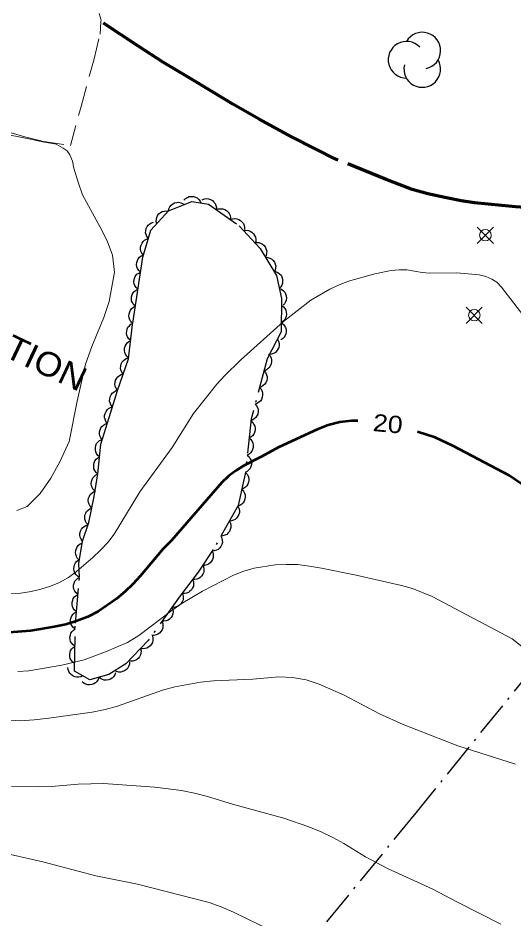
# Model space of a CAD drawing. Extents: x 356765 to 358572, y 5103174 to 5104650.
# Drawn here: x 357530.1 to 357573.2, y 5103611.4 to 5103689.6 of the extents above; entities that cross this region are included whole.
import ezdxf
from ezdxf.enums import TextEntityAlignment as Align

# ---------------------------------------------------------------- set-up
doc = ezdxf.new("R2010")
doc.units = 0
doc.header["$LTSCALE"] = 0.6
for name, pattern in [('DOT_DASHED', [7.7, 5, -1.2, 0.3, -1.2]), ('LONG_DASHED', [7.5, 6, -1.5]), ('MEDIUM_DASHED', [4.5, 3, -1.5])]:
    doc.linetypes.add(name, pattern=pattern)
for name, color, linetype, lineweight in [('1', 7, 'Continuous', 53), ('2', 7, 'Continuous', 13), ('22', 7, 'Continuous', 35), ('31', 7, 'Continuous', 70), ('36', 7, 'Continuous', 13), ('41', 7, 'DOT_DASHED', 25), ('44', 7, 'Continuous', 25), ('52', 7, 'Continuous', 13)]:
    doc.layers.add(name, color=color, linetype=linetype, lineweight=lineweight)

msp = doc.modelspace()

# ---------------------------------------------------------------- linework, layer by layer
at = {"layer": '1'}
for points in [[(357559.65, 5103654.63), (357559.09, 5103654.62), (357558.09, 5103654.5), (357557.09, 5103654.24), (357556.12, 5103653.88), (357552.78, 5103652.34), (357551.25, 5103651.48), (357549.73, 5103650.72), (357549.07, 5103650.32), (357548.44, 5103649.84), (357547.83, 5103649.25), (357543.45, 5103644.24), (357542.74, 5103643.5), (357540.74, 5103641.12), (357540.1, 5103640.43), (357539.44, 5103639.79), (357538.69, 5103639.16), (357537.08, 5103638.05), (357536.19, 5103637.61), (357535.26, 5103637.24), (357534.29, 5103636.94), (357533.27, 5103636.72), (357531.21, 5103636.38), (357529.35, 5103636.24)], [(357575.37, 5103648.12), (357572.79, 5103649.88), (357567.98, 5103652.43), (357566.37, 5103653.16), (357564.83, 5103653.65)]]:
    msp.add_lwpolyline(points, dxfattribs=at)
at = {"layer": '2'}
for points in [[(357528.25, 5103679.65), (357531.22, 5103679.08), (357532.25, 5103678.84), (357533.13, 5103678.7), (357533.43, 5103678.63), (357534.04, 5103678.29), (357534.39, 5103678.05), (357534.63, 5103677.71), (357534.87, 5103677.17), (357534.99, 5103676.57), (357535.35, 5103675.33), (357535.72, 5103674.25), (357537.27, 5103671.44), (357537.87, 5103670.24), (357538.35, 5103669), (357538.51, 5103667.54), (357538.05, 5103664.98), (357537.57, 5103663.6), (357536.54, 5103661.06), (357535.98, 5103659.53), (357535.26, 5103656.33), (357534.57, 5103652.83), (357533.8, 5103651.12), (357532.97, 5103649.64), (357532.04, 5103648.32), (357530.92, 5103647.19), (357530.02, 5103646.82)], [(357574.29, 5103663.44), (357572.13, 5103666.22), (357571.73, 5103666.65), (357571.3, 5103666.93), (357570.79, 5103667.15), (357570.2, 5103667.3), (357568.27, 5103667.47), (357565.87, 5103667.45), (357565.23, 5103667.5), (357563.92, 5103667.72), (357563.25, 5103667.74), (357562.56, 5103667.67), (357561.12, 5103667.37), (357558.85, 5103666.74), (357558.04, 5103666.44), (357557.22, 5103666.05), (357555.56, 5103665.09), (357553.2, 5103663.25), (357549.47, 5103659.88), (357548.1, 5103658.55), (357547.41, 5103657.8), (357545.38, 5103655.25), (357543.51, 5103652.3), (357540.71, 5103648.45), (357538.48, 5103644.79), (357537.93, 5103644.05), (357537.3, 5103643.38), (357536.63, 5103642.74), (357535.21, 5103641.53), (357534.5, 5103641.01), (357533.73, 5103640.57), (357532.94, 5103640.25), (357532.11, 5103639.99), (357531.26, 5103639.79), (357530.36, 5103639.65), (357529.38, 5103639.62)], [(357574.2, 5103634.79), (357573.07, 5103635.68), (357566.12, 5103639.37), (357564.39, 5103640.07), (357563.44, 5103640.32), (357559.5, 5103641.22), (357556.51, 5103641.83), (357555.45, 5103642), (357554.42, 5103642.13), (357553.42, 5103642.15), (357552.48, 5103642.11), (357550.64, 5103641.84), (357549.75, 5103641.57), (357548.84, 5103641.22), (357546.15, 5103639.82), (357544.29, 5103638.72), (357543.37, 5103638.07), (357540.63, 5103635.98), (357539.63, 5103635.38), (357537.73, 5103634.55), (357535.86, 5103633.88), (357533.94, 5103633.4), (357531.07, 5103632.9), (357530.12, 5103632.84)], [(357573.34, 5103624.8), (357568.33, 5103626.4), (357563.59, 5103628.24), (357561.55, 5103629.18), (357558.48, 5103630.79), (357556.29, 5103631.76), (357555.15, 5103632.12), (357553.97, 5103632.33), (357552.79, 5103632.38), (357550.52, 5103632.19), (357547.11, 5103632.04), (357545.98, 5103631.92), (357543.75, 5103631.51), (357542.69, 5103631.23), (357538.76, 5103629.84), (357537.71, 5103629.55), (357536.58, 5103629.33), (357532.79, 5103628.8), (357531.52, 5103628.65), (357530.31, 5103628.57), (357526.81, 5103628.8)], [(357572.08, 5103610.91), (357568.25, 5103612.84), (357566.16, 5103613.95), (357562.23, 5103615.76), (357560.33, 5103616.75), (357558.43, 5103617.92), (357557.47, 5103618.45), (357556.47, 5103618.94), (357555.41, 5103619.38), (357553.22, 5103620.11), (357548.77, 5103621.34), (357546.59, 5103622.01), (357545.46, 5103622.29), (357544.32, 5103622.51), (357542.02, 5103622.8), (357537.55, 5103623.13), (357535.34, 5103623.08), (357533.04, 5103622.88), (357531.87, 5103622.84), (357529.55, 5103622.88)], [(357552.07, 5103610.4), (357548.86, 5103611.95), (357547.79, 5103612.41), (357546.73, 5103612.79), (357540.5, 5103614.4), (357536.9, 5103615.12), (357532.27, 5103616.33), (357528.16, 5103617.24)]]:
    msp.add_lwpolyline(points, dxfattribs=at)
at = {"layer": '22', "linetype": 'LONG_DASHED', "lineweight": 70}
msp.add_lwpolyline([(357585.39, 5103672.87), (357584.48, 5103673.02), (357582.95, 5103673.12), (357580.84, 5103673.05), (357577.78, 5103673.03), (357575.33, 5103673.06), (357573.35, 5103673.19), (357569.8, 5103673.54), (357568.62, 5103673.71), (357567.22, 5103674), (357565.74, 5103674.34), (357564.38, 5103674.71), (357562.13, 5103675.57), (357557.66, 5103677.38), (357556.05, 5103678.18), (357553.84, 5103679.31), (357551.09, 5103680.82), (357548.78, 5103682.11), (357547.03, 5103683.18), (357544.91, 5103684.46), (357542.78, 5103685.74), (357540.55, 5103687.17), (357537.33, 5103689.29)], dxfattribs=at)
at = {"layer": '36'}
for p, q in [((357571.44, 5103670.03), (357570.03, 5103671.44)), ((357570.03, 5103670.03), (357571.44, 5103671.44)), ((357570.47, 5103663.08), (357569.06, 5103664.49)), ((357569.06, 5103663.08), (357570.47, 5103664.49))]:
    msp.add_line(p, q, dxfattribs=at)
for centre in [(357570.7385, 5103670.7453), (357569.7751, 5103663.7903)]:
    msp.add_circle(centre, 0.5, dxfattribs=at)
at = {"layer": '41'}
msp.add_lwpolyline([(357580.93, 5103640.65), (357564.69, 5103620.58), (357546.76, 5103598.69), (357530.72, 5103576.83)], dxfattribs=at)
at = {"layer": '44', "linetype": 'DOT_DASHED'}
msp.add_lwpolyline([(357535.73, 5103644.16), (357536.27, 5103645.8), (357536.75, 5103648.06), (357537.07, 5103650.02), (357537.33, 5103652.59), (357538.05, 5103654.91), (357538.76, 5103657.24), (357539.73, 5103660), (357540.1, 5103663.1), (357540.53, 5103665.97), (357540.97, 5103668.84), (357541.68, 5103671.16), (357543.21, 5103672.84), (357545.23, 5103673.66), (357546.67, 5103673.44), (357549.34, 5103671.56), (357551.16, 5103669.57), (357552.59, 5103667.23), (357553.03, 5103665.23), (357552.98, 5103662.34), (357551.78, 5103659.99), (357550.38, 5103654.78), (357549.86, 5103650.01), (357549.26, 5103647.27), (357547.09, 5103643.46), (357545.77, 5103641.47), (357544.23, 5103639.41), (357541.43, 5103635.55), (357539.5, 5103633.51), (357538.01, 5103632.59), (357536.38, 5103632.14), (357535.04, 5103632.89), (357535.11, 5103637.06), (357535.48, 5103641.06), (357535.4, 5103642.24)], close=True, dxfattribs=at)
at = {"layer": '44'}
for points in [[(357543.19, 5103672.83), (357543.23, 5103673.04), (357543.33, 5103673.21), (357543.43, 5103673.35), (357543.57, 5103673.45), (357543.73, 5103673.54), (357543.92, 5103673.58), (357544.08, 5103673.6), (357544.26, 5103673.56), (357544.43, 5103673.5), (357544.58, 5103673.4)], [(357544.54, 5103673.77), (357544.68, 5103673.92), (357544.85, 5103674.02), (357545.01, 5103674.09), (357545.18, 5103674.1), (357545.36, 5103674.09), (357545.55, 5103674.03), (357545.69, 5103673.97), (357545.83, 5103673.85), (357545.94, 5103673.7), (357546.02, 5103673.54)], [(357546.13, 5103673.82), (357546.33, 5103673.89), (357546.53, 5103673.91), (357546.69, 5103673.9), (357546.86, 5103673.84), (357547.02, 5103673.74), (357547.15, 5103673.61), (357547.26, 5103673.48), (357547.32, 5103673.32), (357547.36, 5103673.14), (357547.36, 5103672.96)], [(357542.18, 5103671.71), (357542.14, 5103671.92), (357542.15, 5103672.12), (357542.18, 5103672.28), (357542.26, 5103672.44), (357542.37, 5103672.59), (357542.52, 5103672.7), (357542.66, 5103672.79), (357542.83, 5103672.83), (357543.02, 5103672.85), (357543.19, 5103672.82)], [(357547.36, 5103672.96), (357547.55, 5103673.03), (357547.76, 5103673.04), (357547.92, 5103673.03), (357548.09, 5103672.97), (357548.24, 5103672.88), (357548.38, 5103672.74), (357548.48, 5103672.62), (357548.55, 5103672.45), (357548.59, 5103672.27), (357548.58, 5103672.09)], [(357548.58, 5103672.09), (357548.78, 5103672.17), (357548.98, 5103672.18), (357549.15, 5103672.17), (357549.31, 5103672.11), (357549.47, 5103672.02), (357549.61, 5103671.88), (357549.71, 5103671.75), (357549.77, 5103671.59), (357549.81, 5103671.41), (357549.81, 5103671.23)], [(357541.46, 5103670.44), (357541.33, 5103670.61), (357541.25, 5103670.79), (357541.21, 5103670.95), (357541.22, 5103671.13), (357541.26, 5103671.31), (357541.34, 5103671.48), (357541.43, 5103671.62), (357541.57, 5103671.73), (357541.73, 5103671.82), (357541.9, 5103671.88)], [(357541.02, 5103669.01), (357540.89, 5103669.17), (357540.81, 5103669.36), (357540.77, 5103669.52), (357540.78, 5103669.69), (357540.82, 5103669.88), (357540.9, 5103670.05), (357540.99, 5103670.18), (357541.13, 5103670.3), (357541.29, 5103670.39), (357541.46, 5103670.44)], [(357549.73, 5103671.14), (357549.93, 5103671.17), (357550.14, 5103671.14), (357550.29, 5103671.09), (357550.44, 5103670.99), (357550.58, 5103670.87), (357550.68, 5103670.71), (357550.76, 5103670.56), (357550.78, 5103670.39), (357550.78, 5103670.2), (357550.74, 5103670.03)], [(357550.84, 5103670.1), (357551.04, 5103670.09), (357551.24, 5103670.02), (357551.38, 5103669.95), (357551.51, 5103669.83), (357551.62, 5103669.68), (357551.69, 5103669.5), (357551.74, 5103669.34), (357551.73, 5103669.17), (357551.69, 5103668.98), (357551.62, 5103668.82)], [(357540.77, 5103667.53), (357540.62, 5103667.67), (357540.51, 5103667.85), (357540.45, 5103668), (357540.43, 5103668.18), (357540.44, 5103668.36), (357540.5, 5103668.54), (357540.57, 5103668.69), (357540.69, 5103668.82), (357540.83, 5103668.94), (357541, 5103669.01)], [(357551.62, 5103668.82), (357551.83, 5103668.81), (357552.02, 5103668.74), (357552.17, 5103668.67), (357552.29, 5103668.55), (357552.4, 5103668.4), (357552.47, 5103668.22), (357552.52, 5103668.06), (357552.51, 5103667.89), (357552.47, 5103667.7), (357552.4, 5103667.54)], [(357540.54, 5103666.05), (357540.39, 5103666.19), (357540.29, 5103666.37), (357540.22, 5103666.52), (357540.2, 5103666.69), (357540.22, 5103666.88), (357540.28, 5103667.06), (357540.34, 5103667.21), (357540.46, 5103667.34), (357540.61, 5103667.45), (357540.77, 5103667.53)], [(357552.51, 5103667.59), (357552.71, 5103667.51), (357552.86, 5103667.38), (357552.98, 5103667.26), (357553.06, 5103667.11), (357553.11, 5103666.93), (357553.12, 5103666.74), (357553.11, 5103666.58), (357553.05, 5103666.41), (357552.96, 5103666.25), (357552.83, 5103666.12)], [(357540.32, 5103664.57), (357540.17, 5103664.71), (357540.06, 5103664.88), (357540, 5103665.03), (357539.98, 5103665.21), (357539.99, 5103665.39), (357540.05, 5103665.58), (357540.12, 5103665.72), (357540.23, 5103665.85), (357540.38, 5103665.97), (357540.54, 5103666.05)], [(357552.83, 5103666.12), (357553.03, 5103666.04), (357553.19, 5103665.92), (357553.3, 5103665.8), (357553.38, 5103665.64), (357553.44, 5103665.46), (357553.45, 5103665.27), (357553.44, 5103665.11), (357553.37, 5103664.95), (357553.28, 5103664.79), (357553.16, 5103664.66)], [(357540.1, 5103663.08), (357539.94, 5103663.22), (357539.84, 5103663.4), (357539.78, 5103663.55), (357539.76, 5103663.73), (357539.77, 5103663.91), (357539.83, 5103664.09), (357539.89, 5103664.24), (357540.01, 5103664.37), (357540.16, 5103664.49), (357540.32, 5103664.57)], [(357553.02, 5103664.64), (357553.19, 5103664.52), (357553.32, 5103664.36), (357553.4, 5103664.22), (357553.44, 5103664.05), (357553.45, 5103663.86), (357553.42, 5103663.68), (357553.37, 5103663.52), (357553.27, 5103663.37), (357553.14, 5103663.24), (357552.99, 5103663.14)], [(357539.92, 5103661.59), (357539.76, 5103661.73), (357539.65, 5103661.9), (357539.59, 5103662.05), (357539.56, 5103662.23), (357539.57, 5103662.41), (357539.62, 5103662.59), (357539.68, 5103662.74), (357539.8, 5103662.88), (357539.94, 5103663), (357540.1, 5103663.08)], [(357552.99, 5103663.14), (357553.16, 5103663.02), (357553.29, 5103662.86), (357553.37, 5103662.72), (357553.42, 5103662.55), (357553.43, 5103662.36), (357553.39, 5103662.18), (357553.35, 5103662.02), (357553.25, 5103661.87), (357553.12, 5103661.74), (357552.97, 5103661.64)], [(357539.74, 5103660.1), (357539.58, 5103660.24), (357539.48, 5103660.41), (357539.41, 5103660.56), (357539.38, 5103660.74), (357539.39, 5103660.92), (357539.44, 5103661.1), (357539.51, 5103661.25), (357539.62, 5103661.39), (357539.76, 5103661.51), (357539.92, 5103661.59)], [(357552.66, 5103661.72), (357552.76, 5103661.54), (357552.81, 5103661.34), (357552.82, 5103661.17), (357552.78, 5103661), (357552.71, 5103660.83), (357552.6, 5103660.68), (357552.49, 5103660.56), (357552.33, 5103660.47), (357552.16, 5103660.4), (357551.98, 5103660.38)], [(357551.89, 5103660.42), (357552.03, 5103660.26), (357552.11, 5103660.07), (357552.16, 5103659.91), (357552.16, 5103659.74), (357552.13, 5103659.56), (357552.05, 5103659.38), (357551.96, 5103659.24), (357551.83, 5103659.12), (357551.68, 5103659.03), (357551.51, 5103658.97)], [(357539.27, 5103658.68), (357539.14, 5103658.85), (357539.07, 5103659.04), (357539.04, 5103659.2), (357539.05, 5103659.38), (357539.1, 5103659.56), (357539.19, 5103659.73), (357539.29, 5103659.86), (357539.43, 5103659.97), (357539.59, 5103660.05), (357539.76, 5103660.1)], [(357551.51, 5103658.97), (357551.64, 5103658.81), (357551.72, 5103658.62), (357551.77, 5103658.46), (357551.77, 5103658.29), (357551.74, 5103658.11), (357551.66, 5103657.93), (357551.57, 5103657.79), (357551.44, 5103657.68), (357551.29, 5103657.58), (357551.12, 5103657.52)], [(357538.77, 5103657.27), (357538.65, 5103657.44), (357538.58, 5103657.63), (357538.54, 5103657.79), (357538.56, 5103657.96), (357538.6, 5103658.14), (357538.7, 5103658.31), (357538.79, 5103658.44), (357538.93, 5103658.55), (357539.09, 5103658.64), (357539.27, 5103658.68)], [(357538.33, 5103655.83), (357538.2, 5103656), (357538.12, 5103656.18), (357538.08, 5103656.34), (357538.09, 5103656.52), (357538.13, 5103656.7), (357538.21, 5103656.87), (357538.3, 5103657.01), (357538.44, 5103657.12), (357538.6, 5103657.21), (357538.77, 5103657.27)], [(357551.12, 5103657.52), (357551.25, 5103657.36), (357551.34, 5103657.17), (357551.38, 5103657.02), (357551.38, 5103656.84), (357551.35, 5103656.66), (357551.27, 5103656.48), (357551.19, 5103656.34), (357551.05, 5103656.23), (357550.9, 5103656.13), (357550.73, 5103656.07)], [(357537.89, 5103654.4), (357537.76, 5103654.56), (357537.69, 5103654.75), (357537.65, 5103654.91), (357537.65, 5103655.08), (357537.69, 5103655.27), (357537.78, 5103655.44), (357537.86, 5103655.57), (357538, 5103655.69), (357538.16, 5103655.78), (357538.33, 5103655.83)], [(357550.73, 5103656.07), (357550.86, 5103655.91), (357550.95, 5103655.73), (357550.99, 5103655.57), (357550.99, 5103655.39), (357550.96, 5103655.21), (357550.88, 5103655.04), (357550.8, 5103654.9), (357550.66, 5103654.78), (357550.51, 5103654.68), (357550.34, 5103654.62)], [(357537.45, 5103652.97), (357537.32, 5103653.13), (357537.24, 5103653.32), (357537.2, 5103653.48), (357537.21, 5103653.65), (357537.25, 5103653.83), (357537.33, 5103654.01), (357537.42, 5103654.14), (357537.56, 5103654.25), (357537.72, 5103654.35), (357537.89, 5103654.4)], [(357550.36, 5103654.62), (357550.52, 5103654.48), (357550.63, 5103654.31), (357550.7, 5103654.16), (357550.73, 5103653.99), (357550.72, 5103653.8), (357550.67, 5103653.62), (357550.61, 5103653.47), (357550.5, 5103653.33), (357550.36, 5103653.21), (357550.2, 5103653.13)], [(357537.22, 5103651.49), (357537.06, 5103651.62), (357536.95, 5103651.79), (357536.88, 5103651.94), (357536.85, 5103652.12), (357536.85, 5103652.3), (357536.9, 5103652.49), (357536.96, 5103652.64), (357537.07, 5103652.77), (357537.21, 5103652.9), (357537.37, 5103652.98)], [(357550.2, 5103653.13), (357550.36, 5103652.99), (357550.47, 5103652.82), (357550.54, 5103652.67), (357550.57, 5103652.5), (357550.56, 5103652.31), (357550.51, 5103652.13), (357550.45, 5103651.98), (357550.34, 5103651.84), (357550.2, 5103651.72), (357550.04, 5103651.63)], [(357537.07, 5103650), (357536.91, 5103650.13), (357536.8, 5103650.3), (357536.72, 5103650.45), (357536.7, 5103650.62), (357536.7, 5103650.81), (357536.75, 5103650.99), (357536.81, 5103651.14), (357536.92, 5103651.28), (357537.06, 5103651.4), (357537.22, 5103651.49)], [(357550.04, 5103651.63), (357550.2, 5103651.5), (357550.31, 5103651.33), (357550.38, 5103651.18), (357550.4, 5103651), (357550.4, 5103650.82), (357550.35, 5103650.64), (357550.29, 5103650.48), (357550.17, 5103650.35), (357550.03, 5103650.23), (357549.87, 5103650.14)], [(357549.89, 5103650.14), (357550.03, 5103649.99), (357550.12, 5103649.81), (357550.18, 5103649.65), (357550.19, 5103649.48), (357550.16, 5103649.29), (357550.09, 5103649.12), (357550.01, 5103648.97), (357549.89, 5103648.85), (357549.73, 5103648.74), (357549.57, 5103648.68)], [(357536.82, 5103648.52), (357536.67, 5103648.66), (357536.57, 5103648.84), (357536.51, 5103648.99), (357536.49, 5103649.16), (357536.51, 5103649.35), (357536.57, 5103649.53), (357536.64, 5103649.68), (357536.76, 5103649.81), (357536.9, 5103649.92), (357537.07, 5103650)], [(357549.57, 5103648.68), (357549.71, 5103648.52), (357549.8, 5103648.34), (357549.86, 5103648.19), (357549.86, 5103648.01), (357549.84, 5103647.83), (357549.77, 5103647.65), (357549.69, 5103647.51), (357549.57, 5103647.38), (357549.41, 5103647.28), (357549.25, 5103647.21)], [(357536.53, 5103647.05), (357536.39, 5103647.2), (357536.3, 5103647.38), (357536.24, 5103647.53), (357536.23, 5103647.71), (357536.26, 5103647.89), (357536.33, 5103648.07), (357536.4, 5103648.21), (357536.53, 5103648.34), (357536.68, 5103648.45), (357536.85, 5103648.51)], [(357536.22, 5103645.58), (357536.08, 5103645.73), (357535.99, 5103645.91), (357535.93, 5103646.07), (357535.92, 5103646.24), (357535.94, 5103646.42), (357536.02, 5103646.6), (357536.09, 5103646.75), (357536.22, 5103646.87), (357536.37, 5103646.98), (357536.53, 5103647.05)], [(357549.23, 5103647.22), (357549.32, 5103647.03), (357549.36, 5103646.83), (357549.36, 5103646.66), (357549.32, 5103646.49), (357549.24, 5103646.33), (357549.12, 5103646.18), (357549, 5103646.06), (357548.84, 5103645.98), (357548.67, 5103645.93), (357548.49, 5103645.91)], [(357535.73, 5103644.16), (357535.6, 5103644.33), (357535.53, 5103644.52), (357535.49, 5103644.68), (357535.5, 5103644.85), (357535.55, 5103645.03), (357535.63, 5103645.2), (357535.73, 5103645.34), (357535.86, 5103645.45), (357536.03, 5103645.54), (357536.2, 5103645.58)], [(357548.49, 5103645.91), (357548.58, 5103645.73), (357548.61, 5103645.53), (357548.62, 5103645.36), (357548.57, 5103645.19), (357548.5, 5103645.02), (357548.37, 5103644.87), (357548.26, 5103644.76), (357548.1, 5103644.68), (357547.92, 5103644.62), (357547.75, 5103644.61)], [(357535.45, 5103642.53), (357535.3, 5103642.67), (357535.2, 5103642.85), (357535.14, 5103643), (357535.12, 5103643.18), (357535.14, 5103643.36), (357535.2, 5103643.54), (357535.27, 5103643.69), (357535.39, 5103643.82), (357535.54, 5103643.93), (357535.7, 5103644.01)], [(357547.75, 5103644.61), (357547.84, 5103644.42), (357547.87, 5103644.22), (357547.88, 5103644.06), (357547.83, 5103643.89), (357547.75, 5103643.72), (357547.63, 5103643.57), (357547.52, 5103643.46), (357547.36, 5103643.38), (357547.18, 5103643.32), (357547, 5103643.31)], [(357546.99, 5103643.31), (357547.07, 5103643.12), (357547.09, 5103642.92), (357547.08, 5103642.75), (357547.03, 5103642.59), (357546.94, 5103642.42), (357546.81, 5103642.28), (357546.69, 5103642.18), (357546.52, 5103642.11), (357546.34, 5103642.06), (357546.16, 5103642.06)], [(357535.48, 5103641.03), (357535.3, 5103641.14), (357535.16, 5103641.29), (357535.07, 5103641.42), (357535.01, 5103641.59), (357534.98, 5103641.77), (357535, 5103641.96), (357535.04, 5103642.12), (357535.12, 5103642.28), (357535.24, 5103642.42), (357535.38, 5103642.53)], [(357546.2, 5103642.04), (357546.26, 5103641.84), (357546.27, 5103641.64), (357546.26, 5103641.47), (357546.19, 5103641.31), (357546.09, 5103641.15), (357545.96, 5103641.02), (357545.83, 5103640.92), (357545.66, 5103640.86), (357545.48, 5103640.83), (357545.3, 5103640.84)], [(357535.34, 5103639.54), (357535.18, 5103639.67), (357535.07, 5103639.84), (357534.99, 5103639.99), (357534.96, 5103640.16), (357534.96, 5103640.35), (357535.01, 5103640.53), (357535.07, 5103640.69), (357535.18, 5103640.82), (357535.32, 5103640.95), (357535.48, 5103641.03)], [(357545.3, 5103640.84), (357545.37, 5103640.64), (357545.37, 5103640.44), (357545.36, 5103640.27), (357545.29, 5103640.11), (357545.2, 5103639.95), (357545.06, 5103639.82), (357544.93, 5103639.72), (357544.76, 5103639.66), (357544.58, 5103639.63), (357544.4, 5103639.64)], [(357535.2, 5103638.05), (357535.04, 5103638.18), (357534.93, 5103638.35), (357534.85, 5103638.5), (357534.83, 5103638.67), (357534.83, 5103638.86), (357534.88, 5103639.04), (357534.93, 5103639.19), (357535.04, 5103639.33), (357535.18, 5103639.45), (357535.34, 5103639.54)], [(357544.4, 5103639.64), (357544.47, 5103639.44), (357544.48, 5103639.24), (357544.47, 5103639.08), (357544.4, 5103638.91), (357544.31, 5103638.75), (357544.17, 5103638.62), (357544.04, 5103638.52), (357543.88, 5103638.46), (357543.7, 5103638.42), (357543.52, 5103638.43)], [(357543.52, 5103638.43), (357543.59, 5103638.23), (357543.6, 5103638.03), (357543.58, 5103637.86), (357543.52, 5103637.7), (357543.43, 5103637.54), (357543.29, 5103637.4), (357543.16, 5103637.3), (357543, 5103637.24), (357542.81, 5103637.21), (357542.63, 5103637.21)], [(357535.06, 5103636.55), (357534.9, 5103636.69), (357534.79, 5103636.85), (357534.72, 5103637), (357534.69, 5103637.18), (357534.69, 5103637.36), (357534.74, 5103637.55), (357534.8, 5103637.7), (357534.91, 5103637.84), (357535.04, 5103637.96), (357535.2, 5103638.05)], [(357542.63, 5103637.21), (357542.71, 5103637.01), (357542.72, 5103636.81), (357542.7, 5103636.65), (357542.64, 5103636.48), (357542.55, 5103636.32), (357542.41, 5103636.19), (357542.28, 5103636.09), (357542.12, 5103636.03), (357541.93, 5103635.99), (357541.75, 5103636)], [(357535.08, 5103635.05), (357534.91, 5103635.17), (357534.78, 5103635.33), (357534.7, 5103635.47), (357534.65, 5103635.64), (357534.64, 5103635.83), (357534.68, 5103636.02), (357534.72, 5103636.17), (357534.82, 5103636.32), (357534.95, 5103636.45), (357535.1, 5103636.55)], [(357541.81, 5103635.95), (357541.85, 5103635.75), (357541.84, 5103635.54), (357541.8, 5103635.38), (357541.72, 5103635.23), (357541.61, 5103635.08), (357541.45, 5103634.97), (357541.31, 5103634.88), (357541.14, 5103634.84), (357540.96, 5103634.83), (357540.78, 5103634.86)], [(357535.05, 5103633.55), (357534.88, 5103633.67), (357534.75, 5103633.83), (357534.67, 5103633.97), (357534.63, 5103634.14), (357534.62, 5103634.33), (357534.65, 5103634.52), (357534.7, 5103634.67), (357534.8, 5103634.82), (357534.93, 5103634.95), (357535.08, 5103635.05)], [(357540.78, 5103634.86), (357540.82, 5103634.66), (357540.81, 5103634.45), (357540.77, 5103634.29), (357540.69, 5103634.14), (357540.57, 5103633.99), (357540.42, 5103633.88), (357540.28, 5103633.8), (357540.11, 5103633.75), (357539.93, 5103633.74), (357539.75, 5103633.77)], [(357539.81, 5103633.7), (357539.8, 5103633.49), (357539.73, 5103633.3), (357539.66, 5103633.15), (357539.54, 5103633.02), (357539.39, 5103632.91), (357539.21, 5103632.84), (357539.05, 5103632.8), (357538.88, 5103632.8), (357538.69, 5103632.84), (357538.53, 5103632.91)], [(357535.77, 5103632.48), (357535.58, 5103632.39), (357535.38, 5103632.35), (357535.22, 5103632.35), (357535.05, 5103632.39), (357534.88, 5103632.47), (357534.73, 5103632.59), (357534.62, 5103632.7), (357534.53, 5103632.86), (357534.48, 5103633.03), (357534.46, 5103633.21)], [(357537.15, 5103632.35), (357537.09, 5103632.16), (357536.97, 5103631.99), (357536.86, 5103631.87), (357536.7, 5103631.78), (357536.53, 5103631.72), (357536.34, 5103631.7), (357536.18, 5103631.7), (357536.01, 5103631.75), (357535.84, 5103631.84), (357535.71, 5103631.95)], [(357538.6, 5103632.75), (357538.53, 5103632.55), (357538.41, 5103632.39), (357538.3, 5103632.27), (357538.15, 5103632.18), (357537.98, 5103632.12), (357537.79, 5103632.1), (357537.62, 5103632.1), (357537.46, 5103632.15), (357537.29, 5103632.24), (357537.15, 5103632.35)]]:
    msp.add_lwpolyline(points, dxfattribs=at)
for centre, start, end in [((357565.2554, 5103686.7628), 282.26917, 149.72626), ((357563.8853, 5103685.9662), 44.11537, 269.80396), ((357565.2554, 5103685.1696), 166.93686, 29.62122)]:
    msp.add_arc(centre, 1.5932, start, end, dxfattribs=at)
at = {"layer": '52', "linetype": 'MEDIUM_DASHED'}
msp.add_lwpolyline([(357529.54, 5103679.64), (357530.71, 5103679.28), (357532.33, 5103678.86), (357534.69, 5103678.52), (357535.6, 5103681.9), (357536.73, 5103686.05), (357537.25, 5103688.2), (357537.33, 5103689.29), (357537.34, 5103689.41), (357537.18, 5103689.99)], dxfattribs=at)

# ---------------------------------------------------------------- texts
at = {"layer": '1', "width": 1.15}
msp.add_text('20', height=1.5, rotation=354.716, dxfattribs=at).set_placement((357562.1959, 5103653.6211), align=Align.CENTER)
at = {"layer": '31', "width": 1.1}
msp.add_text("D'ÉPURATION", height=2.1, rotation=334.69, dxfattribs=at).set_placement((357516.6, 5103666.03))

doc.saveas('drawing.dxf')
